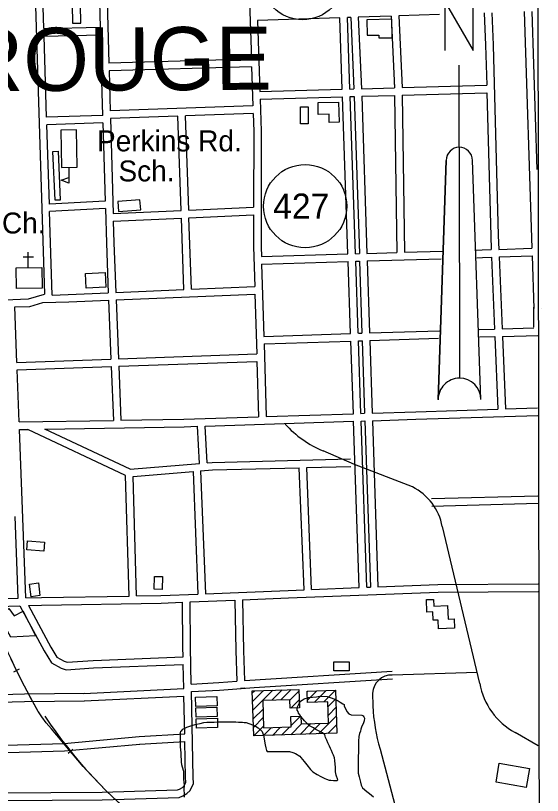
# Model space of a CAD drawing. Extents: x 3297716 to 3335574, y 688621 to 713991.
# Drawn here: x 3331285 to 3333373, y 703515 to 706604 of the extents above; entities that cross this region are included whole.
import ezdxf

# ---------------------------------------------------------------- set-up
doc = ezdxf.new("R2010")
doc.units = 0
for name, color, linetype in [('V-ANNO-SYMB', 7, 'Continuous'), ('V-BLDG-IDEN', 7, 'Continuous'), ('V-BLDG-OTLN', 7, 'Continuous'), ('V-GRID-FRAM', 7, 'Continuous'), ('V-RAIL-TRAK', 7, 'Continuous'), ('V-ROAD-CNTR', 7, 'Continuous'), ('V-ROAD-IDEN', 7, 'Continuous'), ('V-SITE-OTLN', 7, 'Continuous'), ('V-SITE-OTLN-IDEN', 7, 'Continuous'), ('V-SITE-VEGE', 7, 'Continuous'), ('V-TOPO-GNAM-IDEN', 7, 'Continuous')]:
    doc.layers.add(name, color=color, linetype=linetype)

msp = doc.modelspace()

# ---------------------------------------------------------------- linework, layer by layer
at = {"layer": 'V-ANNO-SYMB'}
for p, q in [((3333043.2, 706082.7), (3333042.8, 706407.7)), ((3333043.2, 706082.7), (3333044.1, 705167.7)), ((3333043.2, 706082.7), (3333044.1, 705167.7)), ((3332959.2, 705082.7), (3332991.2, 706030.7)), ((3332991.2, 706030.7), (3332959.2, 705082.7)), ((3333129.2, 705082.8), (3333095.2, 706030.8))]:
    msp.add_line(p, q, dxfattribs=at)
msp.add_lwpolyline([(3332986.8, 706465.7), (3332986.6, 706657.7), (3333098.8, 706465.8), (3333098.6, 706657.8)], dxfattribs=at)
for centre, radius, start, end in [((3333043.2, 706030.7), 52, 90.055, 180.0583), ((3333043.2, 706030.7), 52, 90.0617, 180.0583), ((3333043.2, 706030.7), 52, 0.0583, 90.0617), ((3333044.2, 705082.7), 85, 90.0583, 180.0583), ((3333044.2, 705082.7), 85, 90.0583, 180.0583), ((3333044.2, 705082.7), 85, 0.0583, 90.0583), ((3333044.2, 705082.7), 85, 0.0583, 90.0583)]:
    msp.add_arc(centre, radius, start, end, dxfattribs=at)
at = {"layer": 'V-BLDG-OTLN'}
for p, q in [((3331495.6, 706000.2), (3331495.6, 705940.2)), ((3332222.8, 703920.6), (3332231.1, 703928.9)), ((3332223.9, 703886.4), (3332267.7, 703930.1)), ((3332225, 703852.2), (3332304.2, 703931.4)), ((3332299.9, 703891.6), (3332340.8, 703932.6)), ((3332336.4, 703892.9), (3332377.4, 703933.8)), ((3332371.7, 703892.7), (3332407.2, 703928.3)), ((3332440.3, 703926), (3332442.4, 703928.1)), ((3332441.4, 703891.8), (3332478.9, 703929.3)), ((3332469.1, 703884.1), (3332515.5, 703930.5)), ((3332505.7, 703885.3), (3332552.1, 703931.7)), ((3332374.9, 703860.6), (3332408.3, 703894.1)), ((3332523.2, 703867.5), (3332553.8, 703898.1)), ((3332226.2, 703817.9), (3332265.4, 703857.1)), ((3332524.4, 703833.3), (3332554.9, 703863.9)), ((3332375.1, 703825.5), (3332376.9, 703827.2)), ((3332376.3, 703791.3), (3332413.4, 703828.4)), ((3332485.2, 703758.8), (3332556.1, 703829.6)), ((3332227.3, 703783.7), (3332266.5, 703822.9)), ((3332375.5, 703755.1), (3332418.3, 703798)), ((3332412.1, 703756.4), (3332454.9, 703799.2)), ((3332448.6, 703757.6), (3332491.4, 703800.4)), ((3332521.8, 703760), (3332557.2, 703795.4)), ((3332229.2, 703750.3), (3332267.6, 703788.7)), ((3332265.8, 703751.5), (3332298.5, 703784.2)), ((3332302.4, 703752.7), (3332335, 703785.4)), ((3332338.9, 703753.9), (3332371.6, 703786.6))]:
    msp.add_line(p, q, dxfattribs=at)
for points in [[(3331510, 706574.2), (3331543.1, 706574.7), (3331542, 706647.2), (3331509, 706646.8)], [(3332775.5, 706590), (3332676.4, 706587.9), (3332677.7, 706526), (3332723.9, 706527), (3332724.1, 706515.6), (3332777.1, 706516.7)], [(3332443.9, 706243), (3332444.2, 706175.1), (3332414.3, 706175), (3332414.1, 706242.9)], [(3332483.5, 706259.6), (3332565.1, 706261.3), (3332566.7, 706181.9), (3332527.6, 706181.1), (3332526.9, 706213.8), (3332484.5, 706212.9)], [(3331525.7, 706151), (3331464, 706149.9), (3331466.8, 706002.7), (3331528.5, 706003.9)], [(3331461.9, 705873.4), (3331441.2, 705872.5), (3331432.8, 706066.2), (3331453.6, 706067.1)], [(3331495.6, 705940.2), (3331465.6, 705951.7), (3331495.6, 705963.3)], [(3331689.4, 705868.2), (3331692.3, 705828.6), (3331780.5, 705835), (3331777.7, 705874.6)], [(3331288, 705522.6), (3331286.5, 705604.7), (3331388, 705606.5), (3331389.5, 705524.4)], [(3331640, 705586.1), (3331642.9, 705528.6), (3331564.1, 705524.6), (3331561.2, 705582.1)], [(3331331.6, 704523.3), (3331399.3, 704518), (3331396.5, 704482.6), (3331328.9, 704487.9)], [(3331866.3, 704381.6), (3331865.2, 704331.1), (3331834.4, 704331.8), (3331835.5, 704382.2)], [(3331346.1, 704302), (3331339.9, 704352), (3331375.1, 704356.4), (3331381.3, 704306.4)], [(3332997, 704266.7), (3332999.4, 704212.8), (3333022.8, 704213.8), (3333024.4, 704177.3), (3332961.2, 704174.5), (3332959.7, 704209.7), (3332940.2, 704208.8), (3332938.7, 704241.7), (3332914.9, 704240.7), (3332912.7, 704290.4), (3332940.7, 704291.6), (3332941.9, 704264.3)], [(3331265.8, 704141.5), (3331217, 704227.8), (3331257.4, 704255.2), (3331279.5, 704225.7), (3331314.3, 704245.4), (3331363.8, 704147.3)], [(3332606.3, 704008.4), (3332545.7, 704008), (3332545.5, 704043.7), (3332606.1, 704044.1)], [(3332558.3, 703761.2), (3332228.4, 703750.3), (3332222.5, 703928.7), (3332407, 703934.8), (3332409.4, 703861.8), (3332372.7, 703860.6), (3332371.6, 703894), (3332264.3, 703890.5), (3332267.8, 703783.2), (3332376.4, 703786.8), (3332375.1, 703827.2), (3332415.3, 703828.5), (3332416.3, 703797.9), (3332525.4, 703801.5), (3332522.6, 703885.9), (3332441.7, 703883.2), (3332440.2, 703928), (3332552.7, 703931.7)], [(3331998, 703903.8), (3332082.1, 703906.5), (3332083.3, 703869.4), (3331999.2, 703866.6)], [(3331998.6, 703861.8), (3332082.6, 703864.6), (3332083.9, 703827.4), (3331999.8, 703824.6)], [(3332000.2, 703818.2), (3332084.3, 703821), (3332085.5, 703783.8), (3332001.4, 703781)], [(3333308.2, 703546.8), (3333188.7, 703567.8), (3333201.8, 703642.2), (3333321.3, 703621.2)]]:
    msp.add_lwpolyline(points, close=True, dxfattribs=at)
at = {"layer": 'V-GRID-FRAM'}
msp.add_lwpolyline([(3301838.5, 712184.2), (3333346.2, 712216.3), (3333372.6, 694031.5), (3301849.1, 693999.4), (3301838.5, 712184.2)], dxfattribs=at)
at = {"layer": 'V-RAIL-TRAK'}
for points in [[(3331265, 704057.9), (3331285.4, 704014.4), (3331306.7, 703971.5), (3331328.7, 703929.2), (3331351.6, 703886.8), (3331373, 703848.7)], [(3331299.1, 704014.8), (3331276.7, 704003.7)], [(3333358.2, 702352.3), (3332642.1, 702827.9), (3331814.8, 703384), (3331789, 703404.2), (3331763.8, 703424.9), (3331738.9, 703446), (3331714.1, 703467.5), (3331689.9, 703489.5), (3331666.2, 703511.9), (3331642.5, 703534.6), (3331619.5, 703557.9), (3331597, 703581.4), (3331574.6, 703605.6), (3331553, 703629.9), (3331531.5, 703654.5), (3331510.5, 703679.8), (3331494.4, 703697.5), (3331462, 703736.2), (3331440.2, 703762.5), (3331427, 703778.8), (3331406.3, 703802.6), (3331388.5, 703826.4), (3331375, 703845.9), (3331373.1, 703848.6)], [(3331492.4, 703682.3), (3331512, 703697.9)]]:
    msp.add_lwpolyline(points, dxfattribs=at)
for centre, radius, start, end in [((3333755.1, 705212), 2744.6, 198.8689, 209.7853), ((3332960.6, 704867.1), 1874.1, 213.6308, 232.3127)]:
    msp.add_arc(centre, radius, start, end, dxfattribs=at)
at = {"layer": 'V-ROAD-CNTR'}
for points in [[(3332202.8, 706923.1), (3332219.1, 706431.1)], [(3331355.7, 706897.2), (3331399.6, 705500.8)], [(3331396.6, 706552.5), (3331385.7, 706898.1)], [(3331610.4, 706905.4), (3331620.3, 706557.8)], [(3331640.4, 706906.2), (3331654.3, 706415.3)], [(3332965, 706608.7), (3332803.6, 706603.3)], [(3333142.2, 706614.5), (3333147.7, 706486.4)], [(3333172.2, 706615.5), (3333177.7, 706487.7)], [(3333300.6, 706619.8), (3333331, 705682.3)], [(3333330.5, 706620.8), (3333350.8, 705994.7)], [(3332570, 706595.5), (3332244, 706584.7)], [(3332244, 706584.7), (3332253.3, 706303.6)], [(3332579.6, 706312.5), (3332570, 706595.5)], [(3332613, 706597), (3332600, 706596.5)], [(3332609.6, 706313.3), (3332600, 706596.5)], [(3332613, 706597), (3332625.7, 706313.8)], [(3332773.6, 706602.3), (3332643, 706598)], [(3332643, 706598), (3332655.7, 706314.6)], [(3332773.6, 706602.3), (3332786.4, 706318.1)], [(3332803.6, 706603.3), (3332816.4, 706319)], [(3331396.6, 706552.5), (3331620.3, 706557.8)], [(3331397.5, 706522.6), (3331621.1, 706527.8)], [(3331407.6, 706201.2), (3331397.5, 706522.6)], [(3331630.1, 706209), (3331621.1, 706527.8)], [(3333147.7, 706486.6), (3333151.9, 706328.1)], [(3333177.7, 706487.4), (3333197.7, 705733.3), (3333200, 705677.9)], [(3332219.1, 706431.1), (3331654.3, 706415.3)], [(3332220.1, 706401.2), (3331655.1, 706385.3)], [(3332220.1, 706401.2), (3332225.2, 706246.3)], [(3331655.1, 706385.3), (3331659.6, 706226.7)], [(3332785.7, 706333.3), (3332785.8, 706325.4)], [(3332253.3, 706303.6), (3332579.6, 706312.5)], [(3332609.6, 706313.3), (3332625.7, 706313.8)], [(3332655.7, 706314.6), (3332785.9, 706318.1)], [(3332816.4, 706319), (3333151.9, 706328.1)], [(3332816.4, 706288.9), (3333152.7, 706298.1)], [(3333152.7, 706298.1), (3333167.7, 705732.3), (3333170, 705676.9)], [(3332254.3, 706273.6), (3332580.6, 706282.5)], [(3332254.3, 706273.6), (3332258.5, 706146)], [(3332601.8, 705660), (3332580.6, 706282.5)], [(3332610.6, 706283.3), (3332626.5, 706283.8)], [(3332631.8, 705660.9), (3332610.6, 706283.3)], [(3332626.5, 706283.8), (3332647.1, 705661.3)], [(3332656.5, 706284.6), (3332786.4, 706288.1)], [(3332656.5, 706284.6), (3332677.1, 705662.2)], [(3332786.4, 706288.1), (3332795.5, 705665.7)], [(3332816.4, 706288.9), (3332825.5, 705666.6)], [(3332225.2, 706246.3), (3331659.6, 706226.7)], [(3331630.1, 706209), (3331407.6, 706201.2)], [(3331928, 706206), (3331660.4, 706196.7)], [(3331940.9, 705832.3), (3331928, 706206)], [(3332226.2, 706216.3), (3331958, 706207)], [(3331970.8, 705833.6), (3331958, 706207)], [(3332226.2, 706216.3), (3332228.5, 706145)], [(3331630.9, 706179), (3331408.6, 706171.2)], [(3331630.9, 706179), (3331639.7, 705869.4)], [(3331660.4, 706196.7), (3331671.1, 705820.4)], [(3331418.4, 705857.5), (3331408.6, 706171.2)], [(3332228.5, 706145.6), (3332228.1, 705844.9)], [(3332258.5, 706145.5), (3332257.8, 705687.9), (3332259, 705649.9)], [(3331639.7, 705869.4), (3331418.4, 705857.5)], [(3331640.5, 705839.4), (3331419.4, 705827.5)], [(3331640.5, 705839.4), (3331644.4, 705703.1)], [(3331970.8, 705833.6), (3332228.1, 705844.9)], [(3331429.7, 705496.9), (3331419.4, 705827.5)], [(3331671.1, 705820.4), (3331940.9, 705832.3)], [(3331971.9, 705803.6), (3332228, 705814.8)], [(3331981.6, 705520.1), (3331971.9, 705803.6)], [(3332228, 705814.8), (3332227.8, 705687.5), (3332232.5, 705530.6)], [(3331671.9, 705790.4), (3331941.9, 705802.3)], [(3331671.9, 705790.4), (3331674.3, 705704)], [(3331951.6, 705518.8), (3331941.9, 705802.3)], [(3331644.4, 705703), (3331652.2, 705506.3)], [(3331674.3, 705704.2), (3331682.1, 705507.5)], [(3333200, 705677.9), (3333331, 705682.3)], [(3332259, 705649.9), (3332601.8, 705660)], [(3332631.8, 705660.9), (3332647.1, 705661.3)], [(3332677.1, 705662.2), (3332795.5, 705665.7)], [(3332825.5, 705666.6), (3332978.1, 705671.1)], [(3333110.6, 705675), (3333134.5, 705675.7), (3333170, 705676.9)], [(3333201.2, 705647.9), (3333331.9, 705652.3)], [(3333331.9, 705652.3), (3333338.7, 705443.9)], [(3332259.9, 705619.9), (3332602.8, 705630)], [(3332259.9, 705619.9), (3332268.4, 705333.3)], [(3332612.5, 705344.5), (3332602.8, 705630)], [(3332632.8, 705630.9), (3332648.1, 705631.4)], [(3332642.5, 705346.1), (3332632.8, 705630.9)], [(3332648.1, 705631.8), (3332657.5, 705345.9)], [(3332678.1, 705632.2), (3332971.6, 705640.9)], [(3332678.1, 705632.2), (3332687.5, 705346.9)], [(3333112.9, 705645.1), (3333135.4, 705645.7), (3333171.2, 705646.9)], [(3333171.2, 705646.9), (3333182.9, 705362.5)], [(3333201.2, 705647.9), (3333212.9, 705363.3)], [(3331981.6, 705520.1), (3332232.5, 705530.6)], [(3331229.5, 705478.4), (3331242.5, 705478.5), (3331336, 705481.6), (3331399.6, 705500.8)], [(3331429.7, 705496.9), (3331652.2, 705506.3)], [(3331682.1, 705507.5), (3331951.6, 705518.8)], [(3331683.3, 705477.5), (3332233.4, 705500.6)], [(3332233.4, 705500.6), (3332240.5, 705264)], [(3331281.3, 705449.8), (3331341, 705451.7), (3331393, 705467.5), (3331495.5, 705469.7)], [(3331495.8, 705469.7), (3331653.3, 705476.3)], [(3331653.3, 705476.3), (3331662.6, 705243.6)], [(3331683.3, 705477.5), (3331692.5, 705244.7)], [(3331289.6, 705230.5), (3331281.3, 705449.8)], [(3333338.7, 705370), (3333338.7, 705449.5)], [(3333338.7, 705444.3), (3333338.7, 705444.3)], [(3333338.7, 705444.3), (3333338.7, 705444.3)], [(3333338.7, 705444.3), (3333338.7, 705444.3)], [(3333338.7, 705444.3), (3333338.7, 705444.3)], [(3333338.7, 705444.3), (3333338.7, 705444.3)], [(3333338.7, 705444.3), (3333338.7, 705444.3)], [(3333338.7, 705444.3), (3333338.7, 705444.3)], [(3333338.7, 705444.3), (3333338.7, 705444.3)], [(3333338.7, 705444.3), (3333338.7, 705444.3)], [(3333338.7, 705444.3), (3333338.7, 705444.3)], [(3333338.7, 705444.3), (3333338.7, 705444.3)], [(3333368.7, 705444.4), (3333368.7, 705444.3)], [(3333368.7, 705444.3), (3333368.7, 705444.3)], [(3333368.7, 705444.3), (3333368.7, 705444.3)], [(3333368.7, 705444.3), (3333368.7, 705444.3)], [(3333368.7, 705444.3), (3333368.7, 705444.3)], [(3333368.7, 705444.3), (3333368.7, 705444.3)], [(3333368.7, 705444.3), (3333368.7, 705444.3)], [(3333368.7, 705444.3), (3333368.7, 705444.3)], [(3333368.7, 705444.3), (3333368.7, 705444.3)], [(3333368.7, 705444.3), (3333368.7, 705444.3)], [(3333368.7, 705444.3), (3333368.7, 705444.3)], [(3333368.7, 705444.3), (3333368.7, 705444.3)], [(3332268.4, 705333.3), (3332612.5, 705344.5)], [(3332643.5, 705345.5), (3332657.5, 705345.9)], [(3332687.5, 705346.9), (3332965.1, 705355.9)], [(3333121.7, 705360.8), (3333182.9, 705362.5)], [(3333212.9, 705363.3), (3333338.1, 705366.6)], [(3332269.3, 705303.3), (3332613.5, 705314.5)], [(3332623.3, 705027), (3332613.5, 705314.5)], [(3332643.5, 705315.4), (3332659.3, 705316)], [(3332653.3, 705028), (3332643.5, 705315.4)], [(3332658.5, 705315.9), (3332668, 705028.5)], [(3332688.5, 705316.9), (3332960.5, 705325.8)], [(3332688.5, 705316.4), (3332698, 705029.4)], [(3333123.9, 705330.9), (3333184.2, 705332.5)], [(3333184.2, 705332.5), (3333196, 705044.9)], [(3333214.1, 705333.3), (3333354.2, 705337.1)], [(3333214.1, 705333.3), (3333225.9, 705045.8)], [(3332269.3, 705303.3), (3332277.9, 705015.9)], [(3331692.5, 705244.7), (3332240.5, 705264)], [(3331289.6, 705230.5), (3331662.6, 705243.6)], [(3331693.7, 705214.7), (3332241.4, 705234)], [(3332241.4, 705234), (3332247.9, 705014.9)], [(3331290.7, 705200.5), (3331663.7, 705213.7)], [(3331298.5, 704994.4), (3331290.7, 705200.5)], [(3331663.7, 705213.7), (3331672.2, 705000.7)], [(3331693.7, 705214.7), (3331702.2, 705001.2)], [(3332698, 705029.4), (3332870.5, 705035), (3333196, 705044.9)], [(3333225.9, 705045.8), (3333353.8, 705049.7)], [(3331298.5, 704994.4), (3331672.2, 705000.7)], [(3331702.2, 705001.2), (3331952.1, 705005.4), (3332247.9, 705014.9)], [(3332277.9, 705015.9), (3332623.3, 705027)], [(3332653.3, 705028), (3332668, 705028.5)], [(3332699, 704999.4), (3332871.4, 705005), (3333354.7, 705019.8)], [(3331400.9, 704966.1), (3331952.9, 704975.4), (3332005.8, 704977.1)], [(3332013.8, 704830.1), (3332005.8, 704977.1)], [(3332035.8, 704978.1), (3332624.3, 704997)], [(3332043.7, 704832.6), (3332035.8, 704978.1)], [(3332646.7, 704338.1), (3332624.3, 704997)], [(3332654.3, 704998), (3332669, 704998.5)], [(3332676.7, 704339.2), (3332654.3, 704998)], [(3332669, 704998.5), (3332690.8, 704339.8)], [(3332699, 704999.4), (3332720.7, 704340.9)], [(3331299.6, 704964.4), (3331333, 704965)], [(3331324.8, 704297.1), (3331299.6, 704964.4)], [(3331720.6, 704782.1), (3331333, 704965)], [(3331738.1, 704807), (3331400.9, 704966.1)], [(3332857.2, 704736.9), (3332628.3, 704825.7), (3332504, 704879.4)], [(3332043.7, 704832.6), (3332063.9, 704834.2), (3332612, 704847.6)], [(3331738.1, 704807), (3332013.8, 704830.1)], [(3332438.8, 704813.4), (3332612.8, 704817.6)], [(3331764.3, 704305.2), (3331750.8, 704778), (3331987.8, 704797.8)], [(3331987.8, 704797.8), (3332007.5, 704312.7)], [(3332017.7, 704800.3), (3332065.5, 704804.3), (3332408.8, 704812.6)], [(3332017.7, 704800.3), (3332037.5, 704313.9)], [(3332428, 704329.6), (3332408.8, 704812.6)], [(3332458, 704330.8), (3332438.8, 704813.4)], [(3331734.3, 704304.7), (3331720.6, 704782.1)], [(3333354.4, 704700.7), (3332933.4, 704689.2)], [(3333355.2, 704670.7), (3332934.3, 704659.2)], [(3331294.9, 704296.2), (3331282.6, 704619.5)], [(3333124.7, 703958.4), (3332976, 704579.8)], [(3332720.7, 704340.9), (3332958.3, 704350.1), (3333355.2, 704352.5)], [(3332037.5, 704313.9), (3332364.7, 704327.2), (3332428, 704329.6)], [(3332183.9, 704289.8), (3332365.9, 704297.2), (3332959, 704320.1), (3333355.4, 704322.5)], [(3332458, 704330.8), (3332646.7, 704338.1)], [(3332676.7, 704339.2), (3332690.8, 704339.8)], [(3330965.2, 704285.4), (3331103, 704289.4), (3331125.4, 704291.1), (3331294.9, 704296.2)], [(3331324.8, 704297.1), (3331387, 704299)], [(3331387.2, 704299), (3331734.3, 704304.7)], [(3331764.3, 704305.2), (3331860.5, 704306.8), (3332007.5, 704312.7)], [(3332183.9, 704289.8), (3332188.1, 704089.6), (3332191.7, 703969.9)], [(3330747.3, 704249.1), (3331104.6, 704259.4), (3331127, 704261.1), (3331302.1, 704266.4)], [(3331302.1, 704266.4), (3331398.4, 704088.1), (3331426.3, 704040), (3331464.9, 704019.4), (3331485.4, 704012.5), (3331593.4, 704019.9), (3331949.1, 704033.3)], [(3331335.7, 704267.5), (3331387.9, 704269.1)], [(3331335.7, 704267.5), (3331424.6, 704102.7), (3331447.9, 704062.5), (3331476.9, 704047), (3331489.3, 704042.8), (3331591.8, 704049.9), (3331948.4, 704063.3)], [(3331387.7, 704269), (3331861.3, 704276.8), (3331946.6, 704280.2)], [(3331948.4, 704063.3), (3331947.6, 704101.5), (3331946.6, 704280.2)], [(3331976.6, 704281.4), (3332153.9, 704288.6)], [(3331980.7, 703956), (3331977.6, 704101.9), (3331976.6, 704281.4)], [(3332153.9, 704288.6), (3332158.1, 704088.9), (3332161.7, 703967.1)], [(3331951.1, 703938.1), (3331949.1, 704033.3)], [(3332191.7, 703969.9), (3332776.8, 704006.6)], [(3333114.3, 704002.2), (3332777.7, 703991.6)], [(3331980.7, 703956), (3332090.6, 703961.7), (3332161.7, 703967.1)], [(3332229.6, 703942.2), (3332778.7, 703976.7)], [(3330808.2, 703903.2), (3331319.7, 703917.5), (3331558.2, 703919.3)], [(3331031.5, 703493.6), (3331627.8, 703498), (3331932.4, 703507), (3331947.1, 703512.9), (3331963.3, 703522.1), (3331976.9, 703534.3), (3331989.4, 703561.5), (3331988.6, 703587), (3331981.4, 703926)], [(3331554.8, 703919.2), (3331951.1, 703938.1)], [(3331981.4, 703926), (3332092.6, 703931.8), (3332229.8, 703942.2)], [(3332192.6, 703939.4), (3332176.7, 703938.2)], [(3332699.3, 703920), (3332699.9, 703869.3)], [(3330825.1, 703873.6), (3331320.2, 703887.5), (3331558.4, 703889.3)], [(3331556.3, 703889.3), (3331951.7, 703908.1)], [(3331954.9, 703759), (3331951.7, 703908.1)], [(3333356.2, 703711.3), (3333264.1, 703764.3)], [(3330920.7, 703704.7), (3331476.7, 703721), (3331773.9, 703747.8)], [(3331774.3, 703747.8), (3331954.9, 703759)], [(3330937.2, 703675.2), (3331478.5, 703691), (3331776.6, 703717.9)], [(3331016.4, 703523.5), (3331627.2, 703528), (3331926.1, 703536.8), (3331934, 703540), (3331945.7, 703546.6), (3331952.2, 703552.5), (3331959.2, 703567.7), (3331958.7, 703586.2), (3331955.6, 703729)], [(3331776.1, 703717.9), (3331955.6, 703729)], [(3332729.1, 703698.3), (3332800.1, 703432.4)]]:
    msp.add_lwpolyline(points, dxfattribs=at)
for centre, radius, start, end in [((3332671.7, 705279), 433.4, 222.5492, 247.2456), ((3332760.2, 704540.1), 219.4, 10.4164, 63.75), ((3332774.5, 703916.4), 75.3, 87.5555, 177.2825), ((3333395.3, 704005.6), 274.7, 189.8907, 241.4644), ((3333497.3, 703917.8), 798.9, 183.4831, 195.9488)]:
    msp.add_arc(centre, radius, start, end, dxfattribs=at)
at = {"layer": 'V-ROAD-IDEN'}
for centre in [(3332422.2, 706752.9), (3332422.2, 706752.9), (3332432.3, 705849.2), (3332432.3, 705849.2)]:
    msp.add_circle(centre, 165, dxfattribs=at)
at = {"layer": 'V-SITE-OTLN'}
for p, q in [((3331335, 705607), (3331335, 705667)), ((3331355, 705647), (3331315, 705647))]:
    msp.add_line(p, q, dxfattribs=at)
at = {"layer": 'V-SITE-VEGE'}
for points in [[(3331950.9, 703609.1), (3331945.7, 703626.5), (3331943.6, 703636.3), (3331941.6, 703648.2), (3331941.7, 703655.8), (3331940.8, 703669.9), (3331940.9, 703682.9), (3331937.9, 703706.7), (3331938.5, 703755.5), (3331938.6, 703764.1), (3331939.7, 703769.5), (3331943, 703771.6), (3331947.4, 703777), (3331960.5, 703784.4), (3331963.7, 703785.5), (3331975.7, 703789.7), (3331986.5, 703792.8), (3332001.7, 703797), (3332015.9, 703800.1), (3332031, 703803.2), (3332043, 703805.2), (3332071.1, 703804.9), (3332087.4, 703805.8), (3332100.4, 703806.7), (3332157.8, 703806.1), (3332167.5, 703804.9), (3332183.8, 703804.7), (3332190.2, 703803.6), (3332198.9, 703803.5), (3332208.6, 703800.1), (3332212.9, 703797.9), (3332230.2, 703792.3), (3332233.4, 703790.1), (3332235.6, 703789), (3332246.3, 703782.3), (3332261.3, 703768.1), (3332264.5, 703760.5), (3332266.6, 703752.9), (3332273.7, 703714.9), (3332276.9, 703704), (3332277.9, 703697.5), (3332278.9, 703693.2), (3332282.1, 703688.8), (3332310.3, 703688.5), (3332323.3, 703689.4), (3332369.8, 703688.9), (3332383.9, 703685.5), (3332393.6, 703681.1), (3332410.8, 703670.1), (3332415, 703665.7), (3332428.9, 703649.3), (3332439.6, 703636.2), (3332453.5, 703617.6), (3332463.1, 703608.8), (3332479.3, 703597.8), (3332494.3, 703590.1), (3332510.5, 703582.3), (3332517, 703579), (3332527.7, 703575.6), (3332534.2, 703575.6), (3332544, 703574.4), (3332558.1, 703574.2), (3332562.4, 703576.3), (3332555, 703594.8), (3332553, 703607.8), (3332553.2, 703627.3), (3332551.2, 703638.2), (3332550.3, 703653.4), (3332548.2, 703663.1), (3332545.1, 703674), (3332540.8, 703681.6), (3332536.6, 703692.5), (3332532.4, 703701.2), (3332529.2, 703709.9), (3332521.8, 703723), (3332517.6, 703733.8), (3332512.3, 703744.7), (3332511.3, 703750.2), (3332510.3, 703756.7), (3332508.1, 703757.8), (3332501.7, 703763.3), (3332496.3, 703765.5), (3332474.8, 703776.6), (3332465.1, 703782.1), (3332450, 703790.9), (3332442.5, 703797.5), (3332437.1, 703801.9), (3332429.6, 703810.6), (3332424.3, 703817.2), (3332415.8, 703827), (3332412.6, 703832.5), (3332406.2, 703840.1), (3332404.1, 703846.7), (3332400.9, 703853.2), (3332400.9, 703857.5), (3332402.1, 703866.2), (3332409.9, 703881.2), (3332414.3, 703887.7), (3332420.8, 703892), (3332428.4, 703897.3), (3332445.8, 703902.5)], [(3332445.8, 703902.5), (3332461, 703904.5), (3332477.3, 703905.4), (3332490.3, 703907.4), (3332519.5, 703907.1), (3332535.7, 703901.5), (3332546.5, 703897.1), (3332563.7, 703889.3), (3332571.3, 703884.9), (3332582, 703878.2), (3332586.3, 703874.9), (3332587.3, 703869.5), (3332597.9, 703847.7), (3332605.4, 703837.9), (3332615.1, 703833.5), (3332657.3, 703833), (3332662.7, 703829.7), (3332664.8, 703826.4), (3332666.9, 703821), (3332666.8, 703810.2), (3332662.3, 703798.3), (3332656.8, 703789.7), (3332652.4, 703777.8), (3332651.2, 703769.2), (3332647.8, 703759.5), (3332645.5, 703747.6), (3332643.2, 703730.3), (3332642, 703625.3), (3332642.8, 703603.6), (3332647, 703588.4), (3332651.1, 703566.7), (3332654.2, 703555.8), (3332659.5, 703544.9), (3332676.7, 703530.7), (3332687.4, 703523), (3332703.5, 703509.8)], [(3331954.1, 703508.4), (3331954.3, 703519.2), (3331953.4, 703538.7), (3331953.6, 703554.9), (3331951.7, 703578.8), (3331951.9, 703596.1), (3331950.9, 703609.1)]]:
    msp.add_lwpolyline(points, dxfattribs=at)

# ---------------------------------------------------------------- texts
at = {"layer": 'V-BLDG-IDEN'}
msp.add_text('Perkins Rd.', height=83, dxfattribs=at).set_placement((3331607.3, 706066.3))
msp.add_text('Sch.', height=83, rotation=0.0211, dxfattribs=at).set_placement((3331692.4, 705947.2))
at = {"layer": 'V-ROAD-IDEN'}
msp.add_text('427', height=100, rotation=0.0583, dxfattribs=at).set_placement((3332305.2, 705799.1))
at = {"layer": 'V-SITE-OTLN-IDEN'}
msp.add_text('Ch.', height=83, rotation=0.0211, dxfattribs=at).set_placement((3331230.7, 705740.9))
at = {"layer": 'V-TOPO-GNAM-IDEN'}
msp.add_text('ROUGE', height=250, rotation=0.3244, dxfattribs=at).set_placement((3331074.5, 706303.9))

doc.saveas('drawing.dxf')
